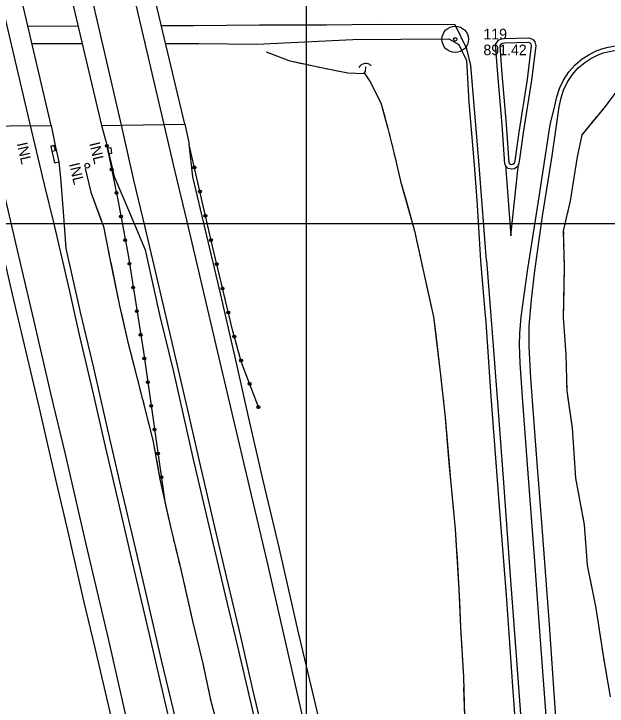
# Model space of a CAD drawing. Extents: x 353423 to 364002, y 127000 to 201942.
# Drawn here: x 361334 to 361670.5, y 147726 to 148118.9 of the extents above; entities that cross this region are included whole.
import ezdxf

# ---------------------------------------------------------------- set-up
doc = ezdxf.new("R2010")
doc.units = 0
for name, color, linetype in [('E_DTM_SlopeBottom', 7, 'Continuous'), ('E_DTM_SlopeTop', 7, 'Continuous'), ('E_LAND_TreeLine', 7, 'Continuous'), ('E_MISCPROP', 7, 'Continuous'), ('E_RDWY_AsphConc', 7, 'Continuous'), ('E_STRUCT_WingWall', 7, 'Continuous')]:
    doc.layers.add(name, color=color, linetype=linetype)

msp = doc.modelspace()

# ---------------------------------------------------------------- linework, layer by layer
at = {"layer": 'E_DTM_SlopeBottom'}
for points in [[(361270.82, 148214.57), (361307.28, 148055.22), (361355.17, 148055.64), (361317.78, 148214.89)], [(361346.14, 148215.15), (361383.77, 148055.62), (361430.91, 148056.26), (361393.14, 148215.33)]]:
    msp.add_lwpolyline(points, close=True, dxfattribs=at)
for points in [[(361355.17, 148055.64), (361357.43, 148044.14)], [(361383.77, 148055.62), (361386.66, 148044.5)], [(361430.91, 148056.26), (361433.39, 148045.03)], [(361356.88, 148044.29), (361354.93, 148043.85), (361355.6, 148040.92), (361357.55, 148041.37), (361356.88, 148044.29)], [(361387.49, 148039.74), (361389.48, 148039.94), (361389.18, 148042.93), (361387.19, 148042.73), (361387.49, 148039.74)]]:
    msp.add_lwpolyline(points, dxfattribs=at)
msp.add_circle((361375.57, 148032.76), 1.33, dxfattribs=at)
msp.add_arc((361533.54, 148086.36), 4.41, 45.6966, 151.9362, dxfattribs=at)
at = {"layer": 'E_DTM_SlopeTop'}
for points in [[(361305.82, 148214.81), (361343.24, 148055.54)], [(361394.96, 148055.77), (361358.09, 148215.19)], [(361381.85, 148215.63), (361419.03, 148056.1)], [(361370.48, 148111.95), (361341.97, 148111.84)], [(361602.04, 147978.87), (361597.46, 148037.85), (361593.15, 148089.68), (361590.84, 148099.05), (361584.22, 148112.65), (361540.51, 148112.93), (361511.22, 148112.49), (361473.25, 148112.56), (361435.92, 148112.2), (361417.65, 148112.13)], [(361420.03, 148102.1), (361438.66, 148102.11), (361471.76, 148101.77), (361526.23, 148104.32), (361580.64, 148104.78), (361586.45, 148101.47), (361590.75, 148092.43), (361592.07, 148068.76), (361594.99, 148033.3), (361596.84, 148010.29), (361598.6, 147978.72), (361601.04, 147949.72), (361601.62, 147943.89)], [(361608.23, 148086.94), (361607.21, 148101.55), (361608.91, 148103.95), (361610.65, 148104.7), (361612.15, 148105), (361626.14, 148105.32), (361628.16, 148104.52), (361629.5, 148103.01), (361629.99, 148100.85), (361627.55, 148081.34)], [(361610.72, 148087.11), (361609.77, 148100.83), (361610.54, 148101.93), (361611.4, 148102.3), (361612.42, 148102.5), (361625.69, 148102.81), (361626.69, 148102.42), (361627.2, 148101.83), (361627.45, 148100.73), (361625.07, 148081.65)], [(361344.27, 148102.05), (361372.81, 148102.07)], [(361640.83, 148066.68), (361641.89, 148071.83), (361643.39, 148076.55), (361645.64, 148081.28), (361648.81, 148086.1), (361652.31, 148090.05), (361656.4, 148093.41), (361660, 148095.65), (361663.89, 148097.82), (361667.41, 148099.16), (361671.09, 148100.01), (361675.38, 148100.84), (361682.68, 148101.45), (361682.66, 148098.94)], [(361643.28, 148066.18), (361644.31, 148071.2), (361645.72, 148075.63), (361647.82, 148080.05), (361650.8, 148084.58), (361654.05, 148088.25), (361657.85, 148091.37), (361661.27, 148093.5), (361664.95, 148095.55), (361668.14, 148096.76), (361671.61, 148097.57), (361675.73, 148098.36), (361682.88, 148098.96)], [(361627.54, 148081.26), (361622.86, 148051.36), (361620.54, 148035.05), (361619.92, 148032.42), (361617.84, 148030.93), (361616, 148030.8), (361614.4, 148031.24), (361613.13, 148032.31), (361612.47, 148033.65), (361610.87, 148055.85), (361608.23, 148086.9)], [(361625.07, 148081.65), (361620.39, 148051.73), (361618.09, 148035.51), (361617.71, 148033.91), (361616.96, 148033.37), (361616.25, 148033.32), (361615.59, 148033.5), (361615.14, 148033.88), (361614.92, 148034.32), (361613.36, 148056.04), (361610.72, 148087.11)], [(361640, 147665.06), (361639.68, 147669.43), (361635.93, 147720.57), (361632.35, 147768.51), (361629.35, 147810.78), (361625.95, 147855.61), (361622.73, 147898.78), (361621.1, 147920.75), (361620.78, 147930.93), (361620.92, 147937.5), (361621.69, 147946.99), (361625.58, 147974.16), (361631.52, 148012.6), (361638.2, 148056.01), (361640.83, 148066.68)], [(361645.54, 147665.37), (361641.4, 147719.6), (361637.75, 147772.41), (361633.76, 147825.11), (361630.5, 147869.07), (361627.26, 147912.07), (361626.33, 147930.18), (361626.33, 147941.59), (361627.61, 147956.71), (361629.51, 147973.15), (361633.85, 148004.06), (361639.27, 148038.42), (361643.18, 148066.2)], [(361319.42, 148055.37), (361329.49, 148012.42), (361337.85, 147976.64), (361345.07, 147945.17), (361354.92, 147902.73), (361363.12, 147869), (361374.78, 147817.89), (361387.65, 147763.43), (361400.04, 147709.12), (361410.09, 147667.19), (361412.63, 147656.02)], [(361343.24, 148055.54), (361351.19, 148022.14), (361356.64, 147999.84), (361365.3, 147962.23), (361371.08, 147936.7), (361378.92, 147903.3), (361385.85, 147873.28), (361393.8, 147839.49), (361400.51, 147810.27), (361409.38, 147772.43), (361418.68, 147732.41), (361428.58, 147690.32), (361434.12, 147667.29), (361436.48, 147656.9)], [(361487.5, 147658.78), (361478.87, 147696.45), (361469.52, 147735.5), (361462.7, 147765.55), (361454.83, 147798.81), (361448.18, 147826.82), (361439.52, 147864.26), (361433.11, 147892.48), (361422.43, 147938.07), (361413.56, 147976.04), (361408.44, 147997.77), (361402.01, 148024.61), (361398.11, 148042.4), (361394.96, 148055.77)], [(361419.02, 148056.1), (361425.15, 148030.21), (361432.15, 148000.98), (361441.57, 147960.86), (361448.5, 147930.88), (361457.71, 147891.55), (361470.62, 147837.12), (361477.43, 147808.21), (361487.47, 147764.34), (361499.22, 147713.12), (361506.19, 147684.35), (361512.17, 147659.69)], [(361357.41, 148044.24), (361354.97, 148043.69), (361357.11, 148034.3), (361359.55, 148034.86)], [(361357.41, 148044.24), (361359.55, 148034.86)], [(361386.66, 148044.5), (361390.91, 148026.62), (361400.11, 148004.81), (361408.39, 147985.04), (361416.86, 147947.41), (361424.57, 147915.68), (361435.46, 147866.95), (361442.29, 147838.04), (361453.8, 147789.06), (361460.81, 147759.91), (361472.67, 147708.97), (361479.29, 147680.05), (361484.19, 147658.66)], [(361520.77, 147660), (361519.77, 147664.3), (361503.72, 147732.71), (361495.32, 147768.55), (361484.62, 147815.19), (361475.32, 147854.03), (361467.26, 147889.51), (361460.5, 147919.96), (361451.33, 147959.41), (361435.58, 148026.42), (361433.39, 148045.03)], [(361404.31, 147655.72), (361402.53, 147663.44), (361395.6, 147692.15), (361389.35, 147719.4), (361379.99, 147759.79), (361373.86, 147784.97), (361364.79, 147824.84), (361357.76, 147854.65), (361348.52, 147895.11), (361342.7, 147919.86), (361333.87, 147957.31), (361328.1, 147981.94), (361319.58, 148010.65), (361313.64, 148032.44), (361313.04, 148034.26)], [(361359.45, 148034.84), (361360.45, 148025.79), (361362.09, 148004.06), (361363.56, 147985.82), (361371.53, 147949.62), (361379.08, 147918), (361387.19, 147882.75), (361394.52, 147850.76), (361400.89, 147823.85), (361408.47, 147791.43), (361417.61, 147752.05), (361424.14, 147724.69), (361432.43, 147687.89), (361439.44, 147658.21), (361439.73, 147657.02)], [(361612.8, 148032.99), (361615.94, 147993.02), (361620.23, 148033.73)], [(361602.04, 147978.87), (361605.22, 147937.81), (361608.39, 147895.93), (361611.8, 147850.32), (361615.36, 147802.33), (361619.14, 147752.08), (361623.21, 147695.81), (361625.5, 147664.26)], [(361601.62, 147943.89), (361604.56, 147901.78), (361609.1, 147841.68), (361613.12, 147788.97), (361616.91, 147734.5), (361621.57, 147672.85), (361622.22, 147664.08)]]:
    msp.add_lwpolyline(points, dxfattribs=at)
at = {"layer": 'E_LAND_TreeLine'}
for p, q in [((361500, 147000), (361500, 149500)), ((361500, 147500), (361500, 149000)), ((361500, 147500), (361500, 149000)), ((358000, 148000), (363000, 148000)), ((359000, 148000), (363000, 148000)), ((360000, 148000), (362000, 148000)), ((361500, 145000), (361500, 148000)), ((361500, 148000), (363000, 148000))]:
    msp.add_line(p, q, dxfattribs=at)
at = {"layer": 'E_MISCPROP'}
for points in [[(361386.54, 148044.97), (361393.19, 148012.43), (361398.73, 147981.98), (361407.44, 147927.1), (361419.44, 147843.5)], [(361386.54, 148044.97), (361393.19, 148012.43), (361398.73, 147981.98), (361407.44, 147927.1), (361419.44, 147843.5)], [(361473.05, 147894.77), (361463.15, 147921.02), (361458.15, 147938.85), (361446.39, 147987.83), (361433.46, 148044.5)], [(361473.05, 147894.77), (361463.15, 147921.02), (361458.15, 147938.85), (361446.39, 147987.83), (361433.46, 148044.5)]]:
    msp.add_lwpolyline(points, dxfattribs=at)
for centre, radius in [((361386.74, 148043.99), 0.793), ((361386.74, 148043.99), 0.399), ((361436.36, 148031.77), 0.821), ((361436.36, 148031.77), 0.414), ((361389.47, 148030.65), 0.793), ((361389.47, 148030.65), 0.399), ((361392.19, 148017.31), 0.793), ((361392.2, 148017.31), 0.399), ((361439.5, 148018.02), 0.821), ((361439.5, 148018.02), 0.414), ((361394.74, 148003.94), 0.793), ((361394.74, 148003.94), 0.399), ((361442.64, 148004.28), 0.821), ((361442.64, 148004.28), 0.414), ((361397.17, 147990.55), 0.793), ((361397.17, 147990.55), 0.399), ((361445.78, 147990.54), 0.821), ((361445.78, 147990.54), 0.414), ((361399.5, 147977.14), 0.793), ((361399.5, 147977.14), 0.399), ((361449.04, 147976.82), 0.821), ((361449.04, 147976.82), 0.414), ((361401.63, 147963.69), 0.793), ((361401.63, 147963.69), 0.399), ((361452.32, 147963.11), 0.821), ((361452.32, 147963.11), 0.414), ((361403.77, 147950.25), 0.793), ((361403.77, 147950.25), 0.399), ((361455.61, 147949.41), 0.821), ((361455.61, 147949.41), 0.414), ((361405.9, 147936.8), 0.793), ((361405.9, 147936.8), 0.399), ((361459.02, 147935.73), 0.821), ((361459.02, 147935.73), 0.414), ((361407.98, 147923.35), 0.793), ((361407.98, 147923.35), 0.399), ((361462.83, 147922.16), 0.821), ((361462.83, 147922.16), 0.414), ((361409.92, 147909.88), 0.793), ((361409.92, 147909.88), 0.399), ((361467.71, 147908.94), 0.821), ((361467.71, 147908.94), 0.414), ((361411.85, 147896.4), 0.793), ((361411.85, 147896.4), 0.399), ((361472.68, 147895.75), 0.821), ((361472.68, 147895.75), 0.414), ((361413.78, 147882.93), 0.793), ((361413.78, 147882.93), 0.399), ((361415.72, 147869.45), 0.793), ((361415.72, 147869.45), 0.399), ((361417.65, 147855.98), 0.793), ((361417.65, 147855.98), 0.399)]:
    msp.add_circle(centre, radius, dxfattribs=at)
at = {"layer": 'E_RDWY_AsphConc'}
for radius in [7.5, 7.5, 0.96, 0.96]:
    msp.add_circle((361584.3, 148104.47), radius, dxfattribs=at)
at = {"layer": 'E_STRUCT_WingWall'}
for points in [[(361477.05, 148097.44), (361489.98, 148092.36), (361509.19, 148088.32), (361523.34, 148085.36), (361532.39, 148085.11), (361533.4, 148086.15), (361533.6, 148088.87)], [(361477.05, 148097.44), (361489.98, 148092.36), (361498.13, 148090.65)], [(361501.13, 148090.02), (361502.63, 148089.7)], [(361505.63, 148089.07), (361507.13, 148088.75)], [(361510.13, 148088.12), (361511.63, 148087.81)], [(361514.63, 148087.18), (361523.34, 148085.36), (361532.39, 148085.11), (361533.4, 148086.15), (361533.6, 148088.87)], [(361532.64, 148085.37), (361536.03, 148080.29), (361542.17, 148068.37), (361544.35, 148060.39)], [(361532.64, 148085.37), (361536.03, 148080.29), (361542.17, 148068.37), (361546.15, 148053.83), (361550.07, 148037.96), (361553.31, 148023.99), (361561.25, 147995.84), (361566.7, 147970.89), (361572.07, 147946.89), (361576.04, 147913.8), (361578.55, 147890.05), (361581.59, 147854.54), (361584.31, 147826.53), (361586.43, 147792.11), (361587.32, 147770.76), (361588.93, 147742.66), (361589.48, 147720.27), (361592.39, 147690.08), (361594.37, 147668.49), (361594.64, 147662.72)], [(361675.52, 148074.6), (361668.53, 148065.43), (361656.2, 148050.23), (361653.46, 148037.7), (361649.52, 148012.89), (361645.62, 147995.69), (361646.12, 147974.91), (361645.49, 147946.68), (361647.09, 147925.4), (361647.58, 147905.02), (361650.6, 147883.97), (361652.61, 147855.3), (361657.43, 147828.99), (361659.1, 147806.09), (361664.05, 147781.65), (361668.34, 147753.42), (361672.27, 147731.27)], [(361668.33, 148065.18), (361667.04, 148063.6)], [(361664.48, 148060.44), (361656.2, 148050.23), (361653.46, 148037.7), (361652.91, 148034.23)], [(361545.36, 148056.7), (361545.87, 148054.85)], [(361546.82, 148051.13), (361547.28, 148049.27)], [(361548.2, 148045.54), (361548.66, 148043.68)], [(361549.58, 148039.95), (361550.07, 148037.96), (361553.31, 148023.99), (361556.41, 148013)], [(361652.91, 148034.23), (361649.52, 148012.89), (361647.78, 148005.21)], [(361374.41, 148031.15), (361377.69, 148017.69), (361383.77, 148001.14)], [(361374.41, 148031.15), (361377.69, 148017.69), (361384.85, 147998.21), (361388.51, 147979.96), (361393.96, 147953.24), (361398.65, 147932.54), (361403.97, 147912.02), (361412.85, 147877.05), (361416.73, 147854.85), (361422.75, 147827.79), (361428.05, 147805.97), (361435.37, 147774.27), (361441.18, 147750.19), (361445.48, 147729.64), (361450.71, 147710.68), (361458.23, 147679.91), (361462.98, 147661.15), (361463.65, 147657.9)], [(361556.41, 148013), (361561.25, 147995.84), (361563.38, 147986.08)], [(361646.88, 148001.25), (361646.43, 147999.26)], [(361385.09, 147997.01), (361385.52, 147994.88)], [(361645.63, 147995.29), (361645.68, 147993.26)], [(361386.37, 147990.62), (361386.8, 147988.5)], [(361645.78, 147989.19), (361645.83, 147987.16)], [(361387.66, 147984.24), (361388.08, 147982.11)], [(361564.2, 147982.33), (361564.61, 147980.46)], [(361645.92, 147983.09), (361646.12, 147974.91), (361645.64, 147953.62)], [(361388.94, 147977.85), (361393.96, 147953.24), (361395.36, 147947.02)], [(361565.43, 147976.71), (361565.84, 147974.83)], [(361566.66, 147971.08), (361566.7, 147970.89), (361567.08, 147969.21)], [(361567.91, 147965.47), (361572.07, 147946.89), (361573.11, 147938.18)], [(361645.64, 147953.62), (361645.49, 147946.68), (361647.09, 147925.4), (361647.12, 147924.2)], [(361395.36, 147947.02), (361398.65, 147932.54), (361402.82, 147916.44)], [(361573.11, 147938.18), (361576.04, 147913.8), (361576.38, 147910.55)], [(361647.22, 147920.14), (361647.27, 147918.1)], [(361647.36, 147914.04), (361647.41, 147912.01)], [(361403.91, 147912.23), (361403.97, 147912.02), (361404.45, 147910.13)], [(361576.79, 147906.74), (361576.99, 147904.83)], [(361647.51, 147907.94), (361647.55, 147905.91)], [(361405.52, 147905.92), (361406.05, 147903.81)], [(361407.12, 147899.6), (361407.66, 147897.5)], [(361577.39, 147901.02), (361577.59, 147899.11)], [(361648.03, 147901.87), (361650.6, 147883.97), (361651.4, 147872.6)], [(361577.99, 147895.29), (361578.2, 147893.39)], [(361408.73, 147893.29), (361412.85, 147877.05), (361415.39, 147862.54)], [(361578.59, 147889.57), (361580.96, 147861.85)], [(361651.4, 147872.6), (361652.61, 147855.3), (361654.8, 147843.36)], [(361415.39, 147862.54), (361416.73, 147854.85), (361421.88, 147831.73)], [(361580.96, 147861.85), (361581.59, 147854.54), (361583.57, 147834.16)], [(361655.53, 147839.36), (361655.9, 147837.36)], [(361656.63, 147833.36), (361657, 147831.36)], [(361422.82, 147827.49), (361423.34, 147825.38)], [(361583.94, 147830.34), (361584.13, 147828.43)], [(361584.43, 147824.61), (361584.55, 147822.7)], [(361657.55, 147827.34), (361657.7, 147825.31)], [(361424.36, 147821.16), (361424.87, 147819.05)], [(361657.99, 147821.26), (361659.1, 147806.09), (361661.93, 147792.1)], [(361584.78, 147818.87), (361584.9, 147816.96)], [(361425.9, 147814.83), (361426.41, 147812.72)], [(361585.14, 147813.13), (361586.43, 147792.11), (361586.71, 147785.37)], [(361427.44, 147808.5), (361428.05, 147805.97), (361434.55, 147777.82)], [(361661.93, 147792.1), (361664.05, 147781.65), (361666.88, 147763.05)], [(361586.71, 147785.37), (361587.32, 147770.76), (361588.08, 147757.58)], [(361434.55, 147777.82), (361435.37, 147774.27), (361441.18, 147750.19), (361441.81, 147747.19)], [(361667.49, 147759.03), (361667.79, 147757.02)], [(361588.3, 147753.75), (361588.41, 147751.84)], [(361668.42, 147753), (361668.77, 147751)], [(361588.63, 147748.01), (361588.74, 147746.09)], [(361669.48, 147746.99), (361669.84, 147744.99)], [(361442.7, 147742.94), (361443.14, 147740.81)], [(361588.94, 147742.26), (361588.99, 147740.34)], [(361444.03, 147736.56), (361444.48, 147734.44)], [(361589.09, 147736.51), (361589.48, 147720.27), (361590.59, 147708.75)], [(361445.36, 147730.19), (361445.48, 147729.64), (361445.91, 147728.09)]]:
    msp.add_lwpolyline(points, dxfattribs=at)

# ---------------------------------------------------------------- texts
at = {"layer": 'E_DTM_SlopeBottom'}
for rotation, p in [(282.8366, (361335.64, 148045.3)), (283.4237, (361376.76, 148045.39)), (283.4237, (361365.25, 148033.67))]:
    msp.add_text('INL', height=6, rotation=rotation, dxfattribs=at).set_placement(p)
at = {"layer": 'E_RDWY_AsphConc'}
for s, p in [('119', (361600.3, 148104.47)), ('119', (361600.3, 148104.47)), ('891.42', (361600.3, 148095.47)), ('891.42', (361600.3, 148095.47))]:
    msp.add_text(s, height=6, dxfattribs=at).set_placement(p)

doc.saveas('drawing.dxf')
